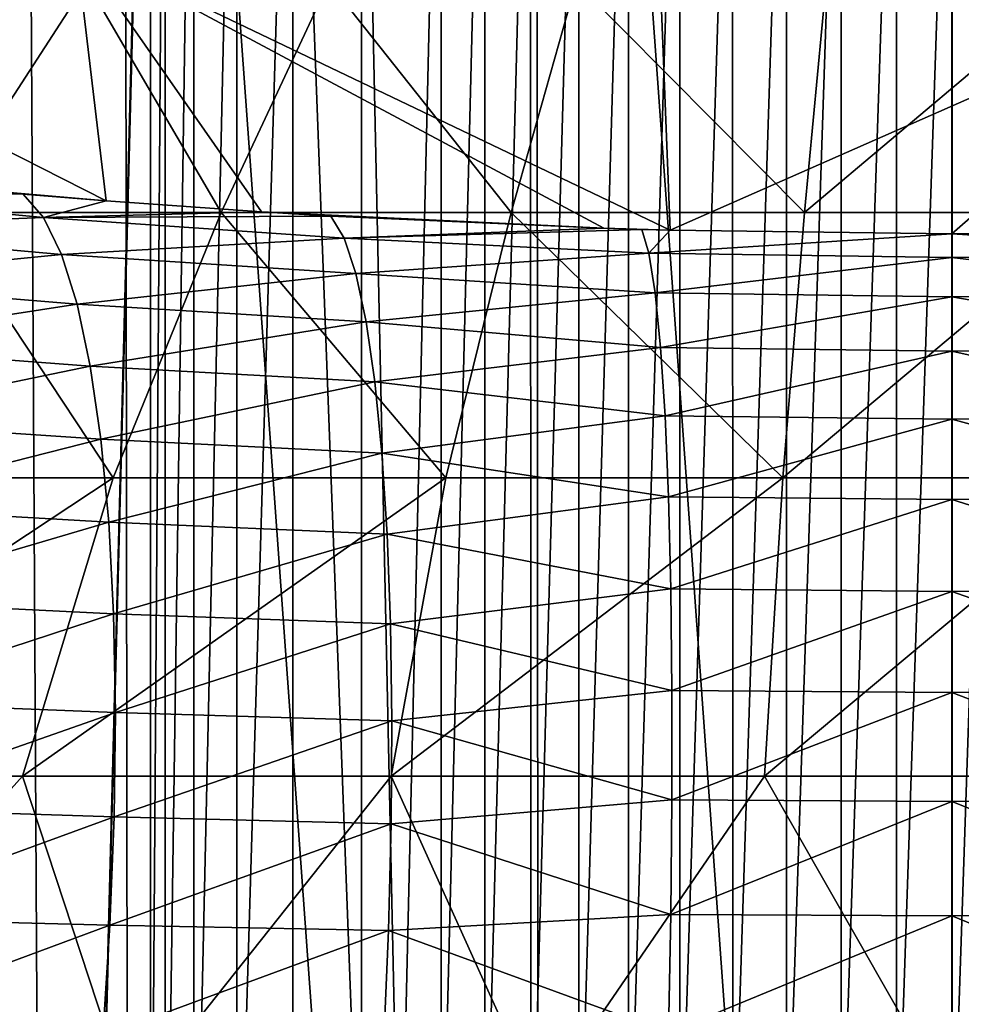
# Model space of a CAD drawing. Header units: millimetres. Extents: x -24 to 24, y 0 to 188.
# Tile 409 of 460: x -5.01 to 0.05, y 164.64 to 169.93. Entities that reach past the tile are written whole.
import ezdxf

# ---------------------------------------------------------------- set-up
doc = ezdxf.new("R2010")
doc.units = ezdxf.units.MM
doc.header["$LTSCALE"] = 58.620611
for name, color, linetype in [('122', 7, 'CONTINUOUS'), ('123', 7, 'CONTINUOUS'), ('169', 7, 'CONTINUOUS'), ('173', 7, 'CONTINUOUS'), ('402', 7, 'CONTINUOUS'), ('77', 7, 'CONTINUOUS'), ('78', 7, 'CONTINUOUS')]:
    doc.layers.add(name, color=color, linetype=linetype)

msp = doc.modelspace()

# ---------------------------------------------------------------- linework, layer by layer
at = {"layer": '122', "color": 7, "linetype": 'CONTINUOUS'}
for points in [[(-4.9906, 168.9948, 27.8198), (-5.5015, 169.0408, 27.6993), (-6.4686, 169.0196, 26.822), (-4.9906, 168.9948, 27.8198)], [(-4.9906, 168.9948, 27.8198), (-6.4686, 169.0196, 26.822), (-4.8822, 168.8689, 27.2485), (-4.9906, 168.9948, 27.8198)], [(-6.4686, 169.0196, 26.822), (-6.3383, 168.8092, 26.2682), (-4.8822, 168.8689, 27.2485), (-6.4686, 169.0196, 26.822)], [(-4.5454, 168.9584, 27.9145), (-4.9906, 168.9948, 27.8198), (-4.8822, 168.8689, 27.2485), (-4.5454, 168.9584, 27.9145)], [(-3.7109, 168.8993, 28.0665), (-4.5454, 168.9584, 27.9145), (-4.8822, 168.8689, 27.2485), (-3.7109, 168.8993, 28.0665)], [(-4.8822, 168.8689, 27.2485), (-6.3383, 168.8092, 26.2682), (-4.786, 168.6702, 26.6917), (-4.8822, 168.8689, 27.2485)], [(-3.3377, 168.8767, 28.124), (-3.7109, 168.8993, 28.0665), (-4.8822, 168.8689, 27.2485), (-3.3377, 168.8767, 28.124)], [(-3.3377, 168.8767, 28.124), (-4.8822, 168.8689, 27.2485), (-3.2664, 168.758, 27.5507), (-3.3377, 168.8767, 28.124)], [(-4.8822, 168.8689, 27.2485), (-4.786, 168.6702, 26.6917), (-3.2664, 168.758, 27.5507), (-4.8822, 168.8689, 27.2485)], [(-1.8712, 168.8111, 28.2896), (-3.3377, 168.8767, 28.124), (-3.2664, 168.758, 27.5507), (-1.8712, 168.8111, 28.2896)], [(-6.3383, 168.8092, 26.2682), (-6.2241, 168.5284, 25.7428), (-4.786, 168.6702, 26.6917), (-6.3383, 168.8092, 26.2682)], [(-1.6663, 168.8048, 28.3052), (-1.8712, 168.8111, 28.2896), (-3.2664, 168.758, 27.5507), (-1.6663, 168.8048, 28.3052)], [(-1.6663, 168.8048, 28.3052), (-3.2664, 168.758, 27.5507), (-1.6281, 168.6763, 27.6783), (-1.6663, 168.8048, 28.3052)], [(-1.5144, 168.8007, 28.3155), (-1.6663, 168.8048, 28.3052), (-1.6281, 168.6763, 27.6783), (-1.5144, 168.8007, 28.3155)], [(0, 168.781, 28.3647), (-1.5144, 168.8007, 28.3155), (-1.6281, 168.6763, 27.6783), (0, 168.781, 28.3647)], [(0, 168.781, 28.3647), (-1.6281, 168.6763, 27.6783), (0, 168.6534, 27.7356), (0, 168.781, 28.3647)], [(-3.2664, 168.758, 27.5507), (-4.786, 168.6702, 26.6917), (-3.2032, 168.5676, 26.9925), (-3.2664, 168.758, 27.5507)], [(-3.2664, 168.758, 27.5507), (-3.2032, 168.5676, 26.9925), (-1.6281, 168.6763, 27.6783), (-3.2664, 168.758, 27.5507)], [(-4.786, 168.6702, 26.6917), (-6.2241, 168.5284, 25.7428), (-4.7016, 168.4023, 26.1628), (-4.786, 168.6702, 26.6917)], [(-4.786, 168.6702, 26.6917), (-4.7016, 168.4023, 26.1628), (-3.2032, 168.5676, 26.9925), (-4.786, 168.6702, 26.6917)], [(-1.6281, 168.6763, 27.6783), (-3.2032, 168.5676, 26.9925), (-1.5946, 168.4635, 27.0722), (-1.6281, 168.6763, 27.6783)], [(-1.6281, 168.6763, 27.6783), (-1.5946, 168.4635, 27.0722), (0, 168.6534, 27.7356), (-1.6281, 168.6763, 27.6783)], [(0, 168.6534, 27.7356), (-1.5946, 168.4635, 27.0722), (0, 168.4421, 27.1295), (0, 168.6534, 27.7356)], [(-3.2032, 168.5676, 26.9925), (-4.7016, 168.4023, 26.1628), (-3.1476, 168.3087, 26.4616), (-3.2032, 168.5676, 26.9925)], [(-3.2032, 168.5676, 26.9925), (-3.1476, 168.3087, 26.4616), (-1.5946, 168.4635, 27.0722), (-3.2032, 168.5676, 26.9925)], [(-6.2241, 168.5284, 25.7428), (-6.1279, 168.182, 25.2543), (-4.7016, 168.4023, 26.1628), (-6.2241, 168.5284, 25.7428)], [(-1.5946, 168.4635, 27.0722), (-3.1476, 168.3087, 26.4616), (-1.5656, 168.1707, 26.5002), (-1.5946, 168.4635, 27.0722)], [(-1.5946, 168.4635, 27.0722), (-1.5656, 168.1707, 26.5002), (0, 168.4421, 27.1295), (-1.5946, 168.4635, 27.0722)], [(0, 168.4421, 27.1295), (-1.5656, 168.1707, 26.5002), (0, 168.1511, 26.5574), (0, 168.4421, 27.1295)], [(-4.7016, 168.4023, 26.1628), (-6.1279, 168.182, 25.2543), (-4.6304, 168.0694, 25.67), (-4.7016, 168.4023, 26.1628)], [(-4.7016, 168.4023, 26.1628), (-4.6304, 168.0694, 25.67), (-3.1476, 168.3087, 26.4616), (-4.7016, 168.4023, 26.1628)], [(-3.1476, 168.3087, 26.4616), (-4.6304, 168.0694, 25.67), (-3.1006, 167.9855, 25.9664), (-3.1476, 168.3087, 26.4616)], [(-3.1476, 168.3087, 26.4616), (-3.1006, 167.9855, 25.9664), (-1.5656, 168.1707, 26.5002), (-3.1476, 168.3087, 26.4616)], [(-6.1279, 168.182, 25.2543), (-6.0512, 167.7756, 24.8106), (-4.6304, 168.0694, 25.67), (-6.1279, 168.182, 25.2543)], [(-1.5656, 168.1707, 26.5002), (-3.1006, 167.9855, 25.9664), (-1.5418, 167.8032, 25.9728), (-1.5656, 168.1707, 26.5002)], [(-1.5656, 168.1707, 26.5002), (-1.5418, 167.8032, 25.9728), (0, 168.1511, 26.5574), (-1.5656, 168.1707, 26.5002)], [(0, 168.1511, 26.5574), (-1.5418, 167.8032, 25.9728), (0, 167.7856, 26.0297), (0, 168.1511, 26.5574)], [(-4.6304, 168.0694, 25.67), (-6.0512, 167.7756, 24.8106), (-4.5733, 167.6769, 25.2213), (-4.6304, 168.0694, 25.67)], [(-4.6304, 168.0694, 25.67), (-4.5733, 167.6769, 25.2213), (-3.1006, 167.9855, 25.9664), (-4.6304, 168.0694, 25.67)], [(-3.1006, 167.9855, 25.9664), (-4.5733, 167.6769, 25.2213), (-3.0629, 167.603, 25.5145), (-3.1006, 167.9855, 25.9664)], [(-3.1006, 167.9855, 25.9664), (-3.0629, 167.603, 25.5145), (-1.5418, 167.8032, 25.9728), (-3.1006, 167.9855, 25.9664)], [(-6.0512, 167.7756, 24.8106), (-5.9953, 167.3157, 24.4191), (-4.5733, 167.6769, 25.2213), (-6.0512, 167.7756, 24.8106)], [(-1.5418, 167.8032, 25.9728), (-3.0629, 167.603, 25.5145), (-1.5236, 167.3679, 25.4997), (-1.5418, 167.8032, 25.9728)], [(-1.5418, 167.8032, 25.9728), (-1.5236, 167.3679, 25.4997), (0, 167.7856, 26.0297), (-1.5418, 167.8032, 25.9728)], [(0, 167.7856, 26.0297), (-1.5236, 167.3679, 25.4997), (0, 167.3523, 25.5562), (0, 167.7856, 26.0297)], [(-4.5733, 167.6769, 25.2213), (-5.9953, 167.3157, 24.4191), (-4.5314, 167.2309, 24.8237), (-4.5733, 167.6769, 25.2213)], [(-4.5733, 167.6769, 25.2213), (-4.5314, 167.2309, 24.8237), (-3.0629, 167.603, 25.5145), (-4.5733, 167.6769, 25.2213)], [(-3.0629, 167.603, 25.5145), (-4.5314, 167.2309, 24.8237), (-3.0351, 167.1671, 25.1132), (-3.0629, 167.603, 25.5145)], [(-3.0629, 167.603, 25.5145), (-3.0351, 167.1671, 25.1132), (-1.5236, 167.3679, 25.4997), (-3.0629, 167.603, 25.5145)], [(-1.5236, 167.3679, 25.4997), (-3.0351, 167.1671, 25.1132), (-1.5113, 166.8725, 25.0895), (-1.5236, 167.3679, 25.4997)], [(-1.5236, 167.3679, 25.4997), (-1.5113, 166.8725, 25.0895), (0, 167.3523, 25.5562), (-1.5236, 167.3679, 25.4997)], [(0, 167.3523, 25.5562), (-1.5113, 166.8725, 25.0895), (0, 166.8591, 25.1454), (0, 167.3523, 25.5562)], [(-5.9953, 167.3157, 24.4191), (-5.9611, 166.8099, 24.086), (-4.5314, 167.2309, 24.8237), (-5.9953, 167.3157, 24.4191)], [(-4.5314, 167.2309, 24.8237), (-5.9611, 166.8099, 24.086), (-4.5054, 166.7386, 24.4837), (-4.5314, 167.2309, 24.8237)], [(-4.5314, 167.2309, 24.8237), (-4.5054, 166.7386, 24.4837), (-3.0351, 167.1671, 25.1132), (-4.5314, 167.2309, 24.8237)], [(-3.0351, 167.1671, 25.1132), (-4.5054, 166.7386, 24.4837), (-3.0176, 166.6846, 24.7685), (-3.0351, 167.1671, 25.1132)], [(-3.0351, 167.1671, 25.1132), (-3.0176, 166.6846, 24.7685), (-1.5113, 166.8725, 25.0895), (-3.0351, 167.1671, 25.1132)], [(-1.5113, 166.8725, 25.0895), (-3.0176, 166.6846, 24.7685), (-1.505, 166.3264, 24.7497), (-1.5113, 166.8725, 25.0895)], [(-1.5113, 166.8725, 25.0895), (-1.505, 166.3264, 24.7497), (0, 166.8591, 25.1454), (-1.5113, 166.8725, 25.0895)], [(0, 166.8591, 25.1454), (-1.505, 166.3264, 24.7497), (0, 166.315, 24.8048), (0, 166.8591, 25.1454)], [(-5.9611, 166.8099, 24.086), (-5.9492, 166.2665, 23.8169), (-4.5054, 166.7386, 24.4837), (-5.9611, 166.8099, 24.086)], [(-4.5054, 166.7386, 24.4837), (-5.9492, 166.2665, 23.8169), (-4.4955, 166.2077, 24.2065), (-4.5054, 166.7386, 24.4837)], [(-4.5054, 166.7386, 24.4837), (-4.4955, 166.2077, 24.2065), (-3.0176, 166.6846, 24.7685), (-4.5054, 166.7386, 24.4837)], [(-3.0176, 166.6846, 24.7685), (-4.4955, 166.2077, 24.2065), (-3.0106, 166.163, 24.4858), (-3.0176, 166.6846, 24.7685)], [(-3.0176, 166.6846, 24.7685), (-3.0106, 166.163, 24.4858), (-1.505, 166.3264, 24.7497), (-3.0176, 166.6846, 24.7685)], [(-1.505, 166.3264, 24.7497), (-3.0106, 166.163, 24.4858), (-1.505, 165.7394, 24.4867), (-1.505, 166.3264, 24.7497)], [(-1.505, 166.3264, 24.7497), (-1.505, 165.7394, 24.4867), (0, 166.315, 24.8048), (-1.505, 166.3264, 24.7497)], [(0, 166.315, 24.8048), (-1.505, 165.7394, 24.4867), (0, 165.73, 24.5407), (0, 166.315, 24.8048)], [(-5.9492, 166.2665, 23.8169), (-5.9597, 165.6942, 23.616), (-4.4955, 166.2077, 24.2065), (-5.9492, 166.2665, 23.8169)], [(-4.4955, 166.2077, 24.2065), (-5.9597, 165.6942, 23.616), (-4.5021, 165.6468, 23.9967), (-4.4955, 166.2077, 24.2065)], [(-4.4955, 166.2077, 24.2065), (-4.5021, 165.6468, 23.9967), (-3.0106, 166.163, 24.4858), (-4.4955, 166.2077, 24.2065)], [(-3.0106, 166.163, 24.4858), (-4.5021, 165.6468, 23.9967), (-3.0144, 165.6106, 24.2697), (-3.0106, 166.163, 24.4858)], [(-3.0106, 166.163, 24.4858), (-3.0144, 165.6106, 24.2697), (-1.505, 165.7394, 24.4867), (-3.0106, 166.163, 24.4858)], [(-5.9597, 165.6942, 23.616), (-5.9925, 165.1025, 23.4868), (-4.5021, 165.6468, 23.9967), (-5.9597, 165.6942, 23.616)], [(-1.505, 165.7394, 24.4867), (-3.0144, 165.6106, 24.2697), (-1.5113, 165.1223, 24.3051), (-1.505, 165.7394, 24.4867)], [(-1.505, 165.7394, 24.4867), (-1.5113, 165.1223, 24.3051), (0, 165.73, 24.5407), (-1.505, 165.7394, 24.4867)], [(0, 165.73, 24.5407), (-1.5113, 165.1223, 24.3051), (0, 165.1147, 24.3579), (0, 165.73, 24.5407)], [(-4.5021, 165.6468, 23.9967), (-5.9925, 165.1025, 23.4868), (-4.5249, 165.0648, 23.8574), (-4.5021, 165.6468, 23.9967)], [(-4.5021, 165.6468, 23.9967), (-4.5249, 165.0648, 23.8574), (-3.0144, 165.6106, 24.2697), (-4.5021, 165.6468, 23.9967)], [(-3.0144, 165.6106, 24.2697), (-4.5249, 165.0648, 23.8574), (-3.0287, 165.0359, 24.1234), (-3.0144, 165.6106, 24.2697)], [(-3.0144, 165.6106, 24.2697), (-3.0287, 165.0359, 24.1234), (-1.5113, 165.1223, 24.3051), (-3.0144, 165.6106, 24.2697)], [(-1.5113, 165.1223, 24.3051), (-3.0287, 165.0359, 24.1234), (-1.5236, 164.4865, 24.2084), (-1.5113, 165.1223, 24.3051)], [(-1.5113, 165.1223, 24.3051), (-1.5236, 164.4865, 24.2084), (0, 165.1147, 24.3579), (-1.5113, 165.1223, 24.3051)], [(0, 165.1147, 24.3579), (-1.5236, 164.4865, 24.2084), (0, 164.4804, 24.2597), (0, 165.1147, 24.3579)], [(-5.9925, 165.1025, 23.4868), (-6.047, 164.5009, 23.4312), (-4.5249, 165.0648, 23.8574), (-5.9925, 165.1025, 23.4868)], [(-4.5249, 165.0648, 23.8574), (-6.047, 164.5009, 23.4312), (-4.5637, 164.4708, 23.7911), (-4.5249, 165.0648, 23.8574)], [(-4.5249, 165.0648, 23.8574), (-4.5637, 164.4708, 23.7911), (-3.0287, 165.0359, 24.1234), (-4.5249, 165.0648, 23.8574)], [(-3.0287, 165.0359, 24.1234), (-4.5637, 164.4708, 23.7911), (-3.0535, 164.4478, 24.0492), (-3.0287, 165.0359, 24.1234)], [(-3.0287, 165.0359, 24.1234), (-3.0535, 164.4478, 24.0492), (-1.5236, 164.4865, 24.2084), (-3.0287, 165.0359, 24.1234)]]:
    msp.add_3dface(points, dxfattribs=at)
at = {"layer": '123', "color": 7, "linetype": 'CONTINUOUS'}
for points in [[(1.5295, 168.8011, 28.3146), (0, 168.781, 28.3647), (1.678, 168.8052, 28.3043), (1.5295, 168.8011, 28.3146)], [(1.678, 168.8052, 28.3043), (0, 168.781, 28.3647), (1.6395, 168.6766, 27.6773), (1.678, 168.8052, 28.3043)], [(0, 168.781, 28.3647), (0, 168.6534, 27.7356), (1.6395, 168.6766, 27.6773), (0, 168.781, 28.3647)], [(1.6395, 168.6766, 27.6773), (0, 168.6534, 27.7356), (1.6058, 168.4638, 27.0713), (1.6395, 168.6766, 27.6773)], [(0, 168.6534, 27.7356), (0, 168.4421, 27.1295), (1.6058, 168.4638, 27.0713), (0, 168.6534, 27.7356)], [(1.6058, 168.4638, 27.0713), (0, 168.4421, 27.1295), (1.5767, 168.1709, 26.4993), (1.6058, 168.4638, 27.0713)], [(0, 168.4421, 27.1295), (0, 168.1511, 26.5574), (1.5767, 168.1709, 26.4993), (0, 168.4421, 27.1295)], [(1.5767, 168.1709, 26.4993), (0, 168.1511, 26.5574), (1.5527, 167.8034, 25.9719), (1.5767, 168.1709, 26.4993)], [(0, 168.1511, 26.5574), (0, 167.7856, 26.0297), (1.5527, 167.8034, 25.9719), (0, 168.1511, 26.5574)], [(1.5527, 167.8034, 25.9719), (0, 167.7856, 26.0297), (1.5343, 167.368, 25.4988), (1.5527, 167.8034, 25.9719)], [(0, 167.7856, 26.0297), (0, 167.3523, 25.5562), (1.5343, 167.368, 25.4988), (0, 167.7856, 26.0297)], [(1.5343, 167.368, 25.4988), (0, 167.3523, 25.5562), (1.5219, 166.8726, 25.0886), (1.5343, 167.368, 25.4988)], [(0, 167.3523, 25.5562), (0, 166.8591, 25.1454), (1.5219, 166.8726, 25.0886), (0, 167.3523, 25.5562)], [(1.5219, 166.8726, 25.0886), (0, 166.8591, 25.1454), (1.5156, 166.3264, 24.7489), (1.5219, 166.8726, 25.0886)], [(0, 166.8591, 25.1454), (0, 166.315, 24.8048), (1.5156, 166.3264, 24.7489), (0, 166.8591, 25.1454)], [(1.5156, 166.3264, 24.7489), (0, 166.315, 24.8048), (1.5156, 165.7394, 24.4859), (1.5156, 166.3264, 24.7489)], [(0, 166.315, 24.8048), (0, 165.73, 24.5407), (1.5156, 165.7394, 24.4859), (0, 166.315, 24.8048)], [(1.5156, 165.7394, 24.4859), (0, 165.73, 24.5407), (1.5219, 165.1223, 24.3044), (1.5156, 165.7394, 24.4859)], [(0, 165.73, 24.5407), (0, 165.1147, 24.3579), (1.5219, 165.1223, 24.3044), (0, 165.73, 24.5407)], [(1.5219, 165.1223, 24.3044), (0, 165.1147, 24.3579), (1.5344, 164.4865, 24.2077), (1.5219, 165.1223, 24.3044)], [(0, 165.1147, 24.3579), (0, 164.4804, 24.2597), (1.5344, 164.4865, 24.2077), (0, 165.1147, 24.3579)]]:
    msp.add_3dface(points, dxfattribs=at)
at = {"layer": '169', "color": 7, "linetype": 'CONTINUOUS'}
for points in [[(0, 147.642, 255.5309), (2.2148, 147.6112, 255.4333), (0, 178.708, 246.0331), (0, 147.642, 255.5309)], [(0, 178.708, 246.0331), (2.2148, 147.6112, 255.4333), (2.2341, 178.675, 245.9355), (0, 178.708, 246.0331)]]:
    msp.add_3dface(points, dxfattribs=at)
at = {"layer": '173', "color": 7, "linetype": 'CONTINUOUS'}
for points in [[(0, 147.642, 255.5309), (0, 178.708, 246.0331), (-2.2342, 178.675, 245.9355), (0, 147.642, 255.5309)], [(-4.4498, 178.5763, 245.6435), (-2.2148, 147.6112, 255.4333), (-2.2342, 178.675, 245.9355), (-4.4498, 178.5763, 245.6435)], [(-2.2148, 147.6112, 255.4333), (0, 147.642, 255.5309), (-2.2342, 178.675, 245.9355), (-2.2148, 147.6112, 255.4333)], [(-6.6285, 178.4128, 245.1593), (-4.4108, 147.5191, 255.1411), (-4.4498, 178.5763, 245.6435), (-6.6285, 178.4128, 245.1593)], [(-4.4108, 147.5191, 255.1411), (-2.2148, 147.6112, 255.4333), (-4.4498, 178.5763, 245.6435), (-4.4108, 147.5191, 255.1411)], [(-6.5691, 147.3664, 254.657), (-4.4108, 147.5191, 255.1411), (-6.6285, 178.4128, 245.1593), (-6.5691, 147.3664, 254.657)]]:
    msp.add_3dface(points, dxfattribs=at)
at = {"layer": '402', "color": 7, "linetype": 'CONTINUOUS'}
for points in [[(-4.9903, 177.4891, 234.3294), (-5.7947, 152.9656, 156.5655), (-6.3186, 177.3007, 233.7571), (-4.9903, 177.4891, 234.3294)], [(-4.852, 152.784, 155.9727), (-5.7947, 152.9656, 156.5655), (-4.9903, 177.4891, 234.3294), (-4.852, 152.784, 155.9727)], [(-4.852, 152.784, 155.9727), (-4.9903, 177.4891, 234.3294), (-4.3072, 173.741, 222.4312), (-4.852, 152.784, 155.9727)], [(-4.3072, 173.741, 222.4312), (-4.3071, 173.5697, 221.888), (-4.852, 152.784, 155.9727), (-4.3072, 173.741, 222.4312)], [(-4.307, 162.3442, 186.2854), (-4.852, 152.784, 155.9727), (-4.3071, 173.5697, 221.888), (-4.307, 162.3442, 186.2854)], [(-4.3071, 173.5697, 221.888), (-4.2289, 173.4001, 221.3491), (-4.307, 162.3442, 186.2854), (-4.3071, 173.5697, 221.888)], [(-4.307, 162.3442, 186.2854), (-4.2289, 173.4001, 221.3491), (-4.2287, 162.5145, 186.8244), (-4.307, 162.3442, 186.2854)], [(-4.2289, 173.4001, 221.3491), (-4.0735, 173.2353, 220.8241), (-4.2287, 162.5145, 186.8244), (-4.2289, 173.4001, 221.3491)], [(-4.2287, 162.5145, 186.8244), (-4.0735, 173.2353, 220.8241), (-4.0734, 162.6806, 187.3488), (-4.2287, 162.5145, 186.8244)], [(-4.0735, 173.2353, 220.8241), (-3.8434, 173.078, 220.3224), (-4.0734, 162.6806, 187.3488), (-4.0735, 173.2353, 220.8241)], [(-4.0734, 162.6806, 187.3488), (-3.8434, 173.078, 220.3224), (-3.8432, 162.8396, 187.8502), (-4.0734, 162.6806, 187.3488)], [(-3.8434, 173.078, 220.3224), (-3.5417, 172.9311, 219.8526), (-3.8432, 162.8396, 187.8502), (-3.8434, 173.078, 220.3224)], [(-3.8432, 162.8396, 187.8502), (-3.5417, 172.9311, 219.8526), (-3.5417, 162.9886, 188.319), (-3.8432, 162.8396, 187.8502)], [(-3.5417, 172.9311, 219.8526), (-3.1737, 172.7973, 219.4243), (-3.1738, 163.1247, 188.7465), (-3.5417, 172.9311, 219.8526)], [(-3.5417, 162.9886, 188.319), (-3.5417, 172.9311, 219.8526), (-3.1738, 163.1247, 188.7465), (-3.5417, 162.9886, 188.319)], [(-3.1738, 163.1247, 188.7465), (-3.1737, 172.7973, 219.4243), (-2.9666, 163.1871, 188.9424), (-3.1738, 163.1247, 188.7465)], [(-3.1737, 172.7973, 219.4243), (-2.7454, 172.6792, 219.0454), (-2.9666, 163.1871, 188.9424), (-3.1737, 172.7973, 219.4243)], [(-2.9666, 163.1871, 188.9424), (-2.7454, 172.6792, 219.0454), (-2.7451, 163.2453, 189.125), (-2.9666, 163.1871, 188.9424)], [(-2.7454, 172.6792, 219.0454), (-2.5109, 172.6267, 218.8769), (-2.7451, 163.2453, 189.125), (-2.7454, 172.6792, 219.0454)], [(-2.7451, 163.2453, 189.125), (-2.5109, 172.6267, 218.8769), (-2.5107, 163.2989, 189.2931), (-2.7451, 163.2453, 189.125)], [(-2.5109, 172.6267, 218.8769), (-2.264, 172.5789, 218.7235), (-2.5107, 163.2989, 189.2931), (-2.5109, 172.6267, 218.8769)], [(-2.5107, 163.2989, 189.2931), (-2.264, 172.5789, 218.7235), (-2.2639, 163.3478, 189.4461), (-2.5107, 163.2989, 189.2931)], [(-2.264, 172.5789, 218.7235), (-2.006, 172.5361, 218.586), (-2.2639, 163.3478, 189.4461), (-2.264, 172.5789, 218.7235)], [(-2.2639, 163.3478, 189.4461), (-2.006, 172.5361, 218.586), (-2.0058, 163.3916, 189.5832), (-2.2639, 163.3478, 189.4461)], [(-2.006, 172.5361, 218.586), (-1.7383, 172.4986, 218.4654), (-2.0058, 163.3916, 189.5832), (-2.006, 172.5361, 218.586)], [(-2.0058, 163.3916, 189.5832), (-1.7383, 172.4986, 218.4654), (-1.738, 163.43, 189.7036), (-2.0058, 163.3916, 189.5832)], [(-1.7383, 172.4986, 218.4654), (-1.462, 172.4665, 218.3622), (-1.738, 163.43, 189.7036), (-1.7383, 172.4986, 218.4654)], [(-1.738, 163.43, 189.7036), (-1.462, 172.4665, 218.3622), (-1.4617, 163.463, 189.8066), (-1.738, 163.43, 189.7036)], [(-1.462, 172.4665, 218.3622), (-1.1785, 172.44, 218.2769), (-1.4617, 163.463, 189.8066), (-1.462, 172.4665, 218.3622)], [(-1.4617, 163.463, 189.8066), (-1.1785, 172.44, 218.2769), (-1.1784, 163.4901, 189.8916), (-1.4617, 163.463, 189.8066)], [(-1.1785, 172.44, 218.2769), (-0.8893, 172.4192, 218.2101), (-1.1784, 163.4901, 189.8916), (-1.1785, 172.44, 218.2769)], [(-1.1784, 163.4901, 189.8916), (-0.8893, 172.4192, 218.2101), (-0.8891, 163.5114, 189.9582), (-1.1784, 163.4901, 189.8916)], [(-0.8893, 172.4192, 218.2101), (-0.5951, 172.4043, 218.1621), (-0.8891, 163.5114, 189.9582), (-0.8893, 172.4192, 218.2101)], [(-0.8891, 163.5114, 189.9582), (-0.5951, 172.4043, 218.1621), (-0.5949, 163.5267, 190.0061), (-0.8891, 163.5114, 189.9582)], [(-0.5951, 172.4043, 218.1621), (-0.2978, 172.3952, 218.1332), (-0.5949, 163.5267, 190.0061), (-0.5951, 172.4043, 218.1621)], [(-0.5949, 163.5267, 190.0061), (-0.2978, 172.3952, 218.1332), (-0.2976, 163.5359, 190.035), (-0.5949, 163.5267, 190.0061)], [(-0.2978, 172.3952, 218.1332), (0.0003, 172.3922, 218.1235), (-0.2976, 163.5359, 190.035), (-0.2978, 172.3952, 218.1332)], [(0.0003, 172.3922, 218.1235), (0.0004, 163.539, 190.0447), (-0.2976, 163.5359, 190.035), (0.0003, 172.3922, 218.1235)], [(0.0003, 172.3922, 218.1235), (0.2983, 172.3951, 218.1332), (0.0004, 163.539, 190.0447), (0.0003, 172.3922, 218.1235)], [(0.0004, 163.539, 190.0447), (0.2983, 172.3951, 218.1332), (0.2985, 163.5358, 190.035), (0.0004, 163.539, 190.0447)]]:
    msp.add_3dface(points, dxfattribs=at)
at = {"layer": '77', "color": 7, "linetype": 'CONTINUOUS'}
for points in [[(-4.649, 170.134, -14.1033), (-5.4511, 168.8955, -16.4098), (-5.9111, 170.134, -13.6226), (-4.649, 170.134, -14.1033)], [(-3.9267, 168.8955, -16.8398), (-5.4511, 168.8955, -16.4098), (-4.649, 170.134, -14.1033), (-3.9267, 168.8955, -16.8398)], [(-3.3484, 170.134, -14.4674), (-3.9267, 168.8955, -16.8398), (-4.649, 170.134, -14.1033), (-3.3484, 170.134, -14.4674)], [(-2.3694, 168.8955, -17.1284), (-3.9267, 168.8955, -16.8398), (-3.3484, 170.134, -14.4674), (-2.3694, 168.8955, -17.1284)], [(-2.0202, 170.134, -14.7118), (-2.3694, 168.8955, -17.1284), (-3.3484, 170.134, -14.4674), (-2.0202, 170.134, -14.7118)], [(-0.7922, 168.8955, -17.2734), (-2.3694, 168.8955, -17.1284), (-2.0202, 170.134, -14.7118), (-0.7922, 168.8955, -17.2734)], [(-0.6753, 170.134, -14.8345), (-0.7922, 168.8955, -17.2734), (-2.0202, 170.134, -14.7118), (-0.6753, 170.134, -14.8345)], [(0.7917, 168.8955, -17.2734), (-0.7922, 168.8955, -17.2734), (0.6752, 170.134, -14.8345), (0.7917, 168.8955, -17.2734)], [(0.6752, 170.134, -14.8345), (-0.7922, 168.8955, -17.2734), (-0.6753, 170.134, -14.8345), (0.6752, 170.134, -14.8345)], [(-4.5077, 167.4699, -19.1044), (-6.2564, 167.4699, -18.6052), (-5.4511, 168.8955, -16.4098), (-4.5077, 167.4699, -19.1044)], [(-3.9267, 168.8955, -16.8398), (-4.5077, 167.4699, -19.1044), (-5.4511, 168.8955, -16.4098), (-3.9267, 168.8955, -16.8398)], [(-2.7204, 167.4699, -19.4396), (-4.5077, 167.4699, -19.1044), (-3.9267, 168.8955, -16.8398), (-2.7204, 167.4699, -19.4396)], [(-2.3694, 168.8955, -17.1284), (-2.7204, 167.4699, -19.4396), (-3.9267, 168.8955, -16.8398), (-2.3694, 168.8955, -17.1284)], [(-0.9096, 167.4699, -19.6079), (-2.7204, 167.4699, -19.4396), (-2.3694, 168.8955, -17.1284), (-0.9096, 167.4699, -19.6079)], [(-0.7922, 168.8955, -17.2734), (-0.9096, 167.4699, -19.6079), (-2.3694, 168.8955, -17.1284), (-0.7922, 168.8955, -17.2734)], [(0.9089, 167.4699, -19.6079), (-0.9096, 167.4699, -19.6079), (0.7917, 168.8955, -17.2734), (0.9089, 167.4699, -19.6079)], [(0.7917, 168.8955, -17.2734), (-0.9096, 167.4699, -19.6079), (-0.7922, 168.8955, -17.2734), (0.7917, 168.8955, -17.2734)], [(-4.9953, 165.866, -21.2691), (-6.9337, 165.866, -20.7184), (-4.5077, 167.4699, -19.1044), (-4.9953, 165.866, -21.2691)], [(-4.5077, 167.4699, -19.1044), (-6.9337, 165.866, -20.7184), (-6.2564, 167.4699, -18.6052), (-4.5077, 167.4699, -19.1044)], [(-3.0144, 165.866, -21.6389), (-4.9953, 165.866, -21.2691), (-2.7204, 167.4699, -19.4396), (-3.0144, 165.866, -21.6389)], [(-2.7204, 167.4699, -19.4396), (-4.9953, 165.866, -21.2691), (-4.5077, 167.4699, -19.1044), (-2.7204, 167.4699, -19.4396)], [(-1.0078, 165.866, -21.8246), (-3.0144, 165.866, -21.6389), (-0.9096, 167.4699, -19.6079), (-1.0078, 165.866, -21.8246)], [(-0.9096, 167.4699, -19.6079), (-3.0144, 165.866, -21.6389), (-2.7204, 167.4699, -19.4396), (-0.9096, 167.4699, -19.6079)], [(1.0073, 165.866, -21.8246), (-1.0078, 165.866, -21.8246), (0.9089, 167.4699, -19.6079), (1.0073, 165.866, -21.8246)], [(0.9089, 167.4699, -19.6079), (-1.0078, 165.866, -21.8246), (-0.9096, 167.4699, -19.6079), (0.9089, 167.4699, -19.6079)], [(-6.9337, 165.866, -20.7184), (-4.9953, 165.866, -21.2691), (-6.5751, 164.101, -23.0053), (-6.9337, 165.866, -20.7184)], [(-6.5751, 164.101, -23.0053), (-4.9953, 165.866, -21.2691), (-4.4151, 164.101, -23.5156), (-6.5751, 164.101, -23.0053)], [(-4.9953, 165.866, -21.2691), (-3.0144, 165.866, -21.6389), (-4.4151, 164.101, -23.5156), (-4.9953, 165.866, -21.2691)], [(-4.4151, 164.101, -23.5156), (-3.0144, 165.866, -21.6389), (-2.2171, 164.101, -23.8235), (-4.4151, 164.101, -23.5156)], [(-3.0144, 165.866, -21.6389), (-1.0078, 165.866, -21.8246), (-2.2171, 164.101, -23.8235), (-3.0144, 165.866, -21.6389)], [(-2.2171, 164.101, -23.8235), (-1.0078, 165.866, -21.8246), (0, 164.101, -23.9265), (-2.2171, 164.101, -23.8235)], [(-1.0078, 165.866, -21.8246), (1.0073, 165.866, -21.8246), (0, 164.101, -23.9265), (-1.0078, 165.866, -21.8246)], [(0, 164.101, -23.9265), (1.0073, 165.866, -21.8246), (2.2172, 164.101, -23.8235), (0, 164.101, -23.9265)]]:
    msp.add_3dface(points, dxfattribs=at)
at = {"layer": '78', "color": 7, "linetype": 'CONTINUOUS'}
for points in [[(-4.7076, 170.3308, 37.7574), (-7.7934, 170.6075, 36.6754), (-4.5454, 168.9584, 27.9145), (-4.7076, 170.3308, 37.7574)], [(-4.5454, 168.9584, 27.9145), (-7.7934, 170.6075, 36.6754), (-5.5015, 169.0408, 27.6993), (-4.5454, 168.9584, 27.9145)], [(-1.5144, 168.8007, 28.3155), (-1.5687, 170.1678, 38.1253), (-4.7076, 170.3308, 37.7574), (-1.5144, 168.8007, 28.3155)], [(-1.5144, 168.8007, 28.3155), (-4.7076, 170.3308, 37.7574), (-1.8712, 168.8111, 28.2896), (-1.5144, 168.8007, 28.3155)], [(-4.7076, 170.3308, 37.7574), (-4.5454, 168.9584, 27.9145), (-3.7109, 168.8993, 28.0665), (-4.7076, 170.3308, 37.7574)], [(-4.7076, 170.3308, 37.7574), (-3.7109, 168.8993, 28.0665), (-1.8712, 168.8111, 28.2896), (-4.7076, 170.3308, 37.7574)], [(-1.5687, 170.1678, 38.1253), (-1.5144, 168.8007, 28.3155), (1.5845, 170.1682, 38.1248), (-1.5687, 170.1678, 38.1253)], [(-1.5144, 168.8007, 28.3155), (0, 168.781, 28.3647), (1.5845, 170.1682, 38.1248), (-1.5144, 168.8007, 28.3155)], [(1.5845, 170.1682, 38.1248), (0, 168.781, 28.3647), (1.5295, 168.8011, 28.3146), (1.5845, 170.1682, 38.1248)], [(-4.9906, 168.9948, 27.8198), (-4.5454, 168.9584, 27.9145), (-5.5015, 169.0408, 27.6993), (-4.9906, 168.9948, 27.8198)], [(-1.8712, 168.8111, 28.2896), (-3.7109, 168.8993, 28.0665), (-3.3377, 168.8767, 28.124), (-1.8712, 168.8111, 28.2896)], [(-1.6663, 168.8048, 28.3052), (-1.5144, 168.8007, 28.3155), (-1.8712, 168.8111, 28.2896), (-1.6663, 168.8048, 28.3052)]]:
    msp.add_3dface(points, dxfattribs=at)

doc.saveas('drawing.dxf')
